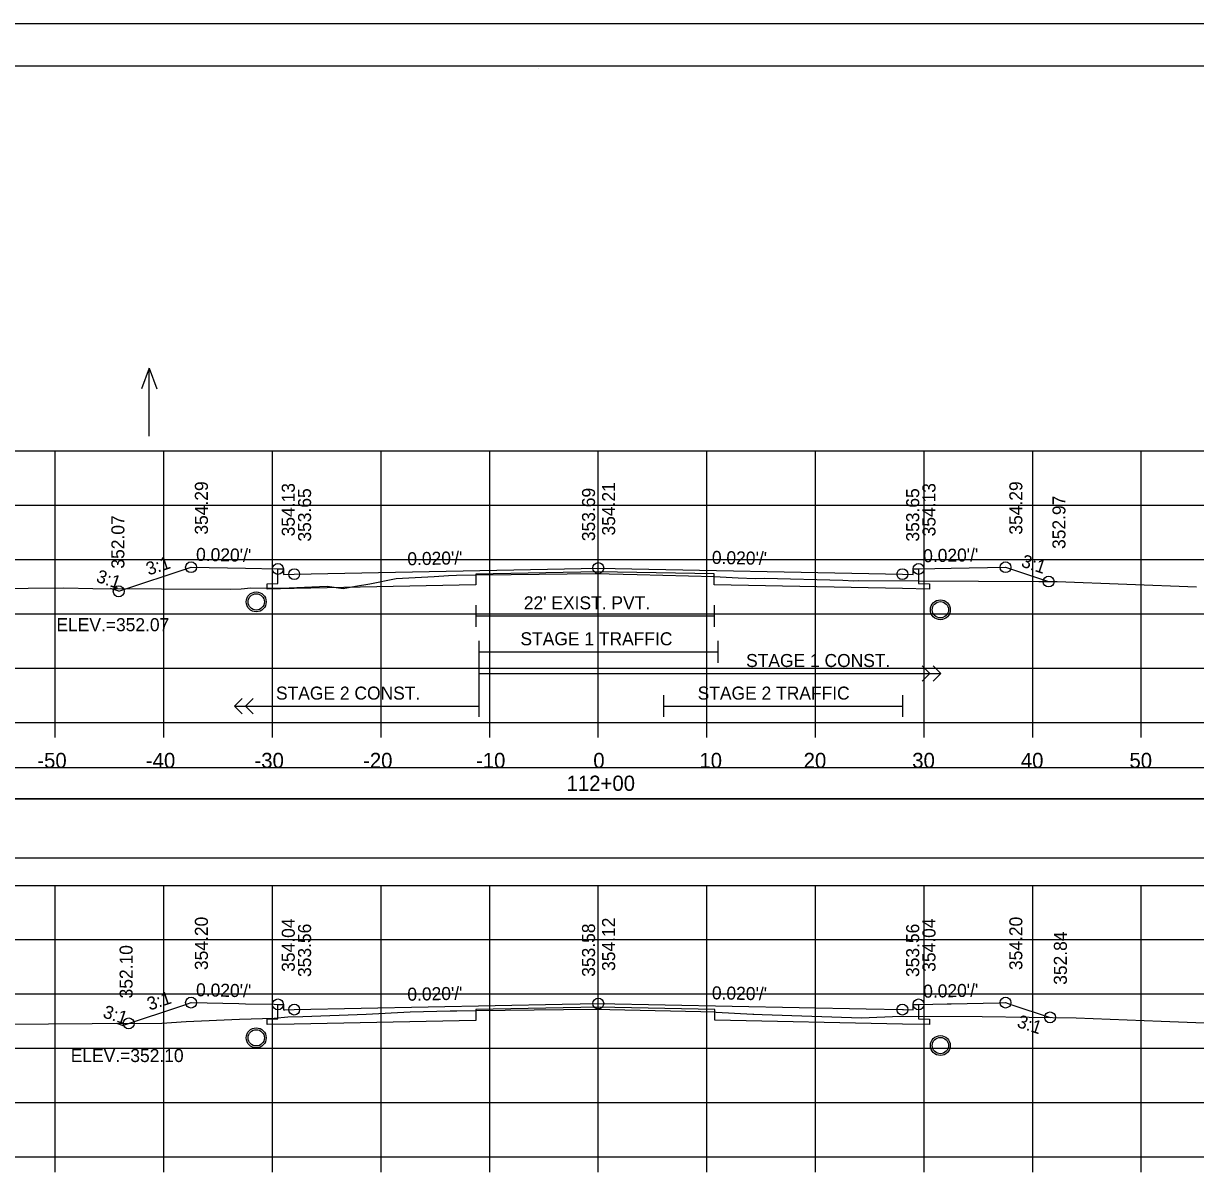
# Model space of a CAD drawing. Extents: x 1368122 to 1710785, y 373130 to 557566.
# Drawn here: x 1368635.9 to 1368743.9, y 375157.3 to 375263.7 of the extents above; entities that cross this region are included whole.
import ezdxf

# ---------------------------------------------------------------- set-up
doc = ezdxf.new("R2010")
doc.units = 0
for name, color, linetype in [('R_Alt Surface', 7, 'Continuous'), ('R_Axis', 7, 'Continuous'), ('R_Axis Annot', 7, 'Continuous'), ('R_Border', 7, 'Continuous'), ('R_Exist Surface', 7, 'Continuous'), ('R_Fin Surface', 7, 'Continuous'), ('R_Grid', 7, 'Continuous'), ('R_No Plot', 7, 'Continuous'), ('R_Striping', 7, 'Continuous'), ('R_Water', 7, 'Continuous'), ('R_Water Annot', 7, 'Continuous'), ('R_Xsect Elev', 7, 'Continuous'), ('R_Xsect Slope', 7, 'Continuous')]:
    doc.layers.add(name, color=color, linetype=linetype)

msp = doc.modelspace()

# ---------------------------------------------------------------- linework, layer by layer
at = {"layer": 'R_Alt Surface'}
for points in [[(1368718.38, 375213.48), (1368718.38, 375212.14), (1368719.38, 375212.12), (1368719.38, 375211.62), (1368716.88, 375211.67), (1368699.54, 375212.02), (1368699.54, 375213.02), (1368688.88, 375213.23), (1368677.59, 375213.01), (1368677.59, 375212.01), (1368660.88, 375211.67), (1368658.38, 375211.62), (1368658.38, 375212.12), (1368659.38, 375212.14), (1368659.38, 375213.48)], [(1368677.59, 375210.16), (1368677.59, 375208.16)], [(1368699.54, 375210.16), (1368699.54, 375208.16)], [(1368677.59, 375209.16), (1368699.54, 375209.16)], [(1368718.38, 375173.39), (1368718.38, 375172.05), (1368719.38, 375172.03), (1368719.38, 375171.53), (1368716.88, 375171.58), (1368699.61, 375171.93), (1368699.61, 375172.93), (1368688.88, 375173.14), (1368677.6, 375172.92), (1368677.6, 375171.92), (1368660.88, 375171.58), (1368658.38, 375171.53), (1368658.38, 375172.03), (1368659.38, 375172.05), (1368659.38, 375173.39)]]:
    msp.add_lwpolyline(points, dxfattribs=at)
for points in [[(1368539.73, 375192.34), (1368838.03, 375192.34), (1368838.03, 375195.16), (1368539.73, 375195.16)], [(1368539.73, 375186.88), (1368838.03, 375186.88), (1368838.03, 375192.29), (1368539.73, 375192.29)]]:
    msp.add_lwpolyline(points, close=True, dxfattribs=at)
at = {"layer": 'R_Axis'}
for p, q in [((1368538.88, 375199.35), (1368838.88, 375199.35)), ((1368638.88, 375197.95), (1368638.88, 375199.35)), ((1368648.88, 375197.95), (1368648.88, 375199.35)), ((1368658.88, 375197.95), (1368658.88, 375199.35)), ((1368668.88, 375197.95), (1368668.88, 375199.35)), ((1368678.88, 375197.95), (1368678.88, 375199.35)), ((1368688.88, 375197.95), (1368688.88, 375199.35)), ((1368698.88, 375197.95), (1368698.88, 375199.35)), ((1368708.88, 375197.95), (1368708.88, 375199.35)), ((1368718.88, 375197.95), (1368718.88, 375199.35)), ((1368728.88, 375197.95), (1368728.88, 375199.35)), ((1368738.88, 375197.95), (1368738.88, 375199.35)), ((1368538.88, 375159.35), (1368838.88, 375159.35)), ((1368638.88, 375157.95), (1368638.88, 375159.35)), ((1368648.88, 375157.95), (1368648.88, 375159.35)), ((1368658.88, 375157.95), (1368658.88, 375159.35)), ((1368668.88, 375157.95), (1368668.88, 375159.35)), ((1368678.88, 375157.95), (1368678.88, 375159.35)), ((1368688.88, 375157.95), (1368688.88, 375159.35)), ((1368698.88, 375157.95), (1368698.88, 375159.35)), ((1368708.88, 375157.95), (1368708.88, 375159.35)), ((1368718.88, 375157.95), (1368718.88, 375159.35)), ((1368728.88, 375157.95), (1368728.88, 375159.35)), ((1368738.88, 375157.95), (1368738.88, 375159.35))]:
    msp.add_line(p, q, dxfattribs=at)
at = {"layer": 'R_Border'}
for p, q in [((1368530.88, 375259.81), (1368847.06, 375259.81)), ((1368683.4, 375259.55), (1368683.4, 375259.55)), ((1368683.4, 375259.55), (1368683.4, 375259.55))]:
    msp.add_line(p, q, dxfattribs=at)
at = {"layer": 'R_Exist Surface'}
for points in [[(1368617.59, 375211.61), (1368636.38, 375211.72), (1368639.67, 375211.75), (1368642.33, 375211.68), (1368648.67, 375211.66), (1368655.02, 375211.63), (1368655.98, 375211.66), (1368656.89, 375211.74), (1368659.71, 375211.72), (1368663.9, 375211.9), (1368665.4, 375211.68), (1368666.53, 375211.9), (1368667.84, 375212.11), (1368670.28, 375212.61), (1368673.78, 375212.8), (1368675.09, 375212.88), (1368675.82, 375212.9), (1368677.59, 375212.93), (1368680.86, 375212.97), (1368688.58, 375213.05), (1368692.47, 375212.96), (1368699.54, 375212.8), (1368701.77, 375212.67), (1368703.33, 375212.59), (1368704.19, 375212.62), (1368711.39, 375212.44), (1368712.41, 375212.4), (1368712.81, 375212.42), (1368729.44, 375212.33), (1368731.13, 375212.31), (1368743.96, 375211.83)], [(1368630.6, 375171.56), (1368638.25, 375171.6), (1368642.28, 375171.62), (1368648.69, 375171.66), (1368650.94, 375171.8), (1368655.85, 375172.04), (1368659.04, 375172.12), (1368660.3, 375172.23), (1368661.67, 375172.28), (1368667.5, 375172.5), (1368671.57, 375172.71), (1368675.23, 375172.81), (1368675.86, 375172.81), (1368677.6, 375172.84), (1368685.69, 375172.92), (1368688.52, 375172.94), (1368698.31, 375172.72), (1368699.61, 375172.69), (1368699.73, 375172.68), (1368703.11, 375172.49), (1368703.2, 375172.49), (1368703.97, 375172.47), (1368713.11, 375172.14), (1368716.67, 375172.3), (1368724.22, 375172.26), (1368732.87, 375172.16), (1368740.7, 375171.86), (1368747.9, 375171.57)]]:
    msp.add_lwpolyline(points, dxfattribs=at)
at = {"layer": 'R_Fin Surface'}
for p, q in [((1368644.72, 375211.42), (1368643.97, 375211.67)), ((1368645.08, 375171.45), (1368644.54, 375171.63))]:
    msp.add_line(p, q, dxfattribs=at)
for points in [[(1368644.72, 375211.42), (1368651.38, 375213.64), (1368656.38, 375213.54), (1368659.38, 375213.48), (1368659.88, 375213.48), (1368659.88, 375212.98), (1368660.88, 375213), (1368688.88, 375213.56), (1368716.88, 375213), (1368717.88, 375212.98), (1368717.88, 375213.48), (1368718.38, 375213.48), (1368721.38, 375213.54), (1368726.38, 375213.64), (1368730.35, 375212.32)], [(1368645.08, 375171.45), (1368650.7, 375173.33), (1368651.38, 375173.55), (1368655.78, 375173.46), (1368656.38, 375173.45), (1368659.02, 375173.4), (1368659.38, 375173.39), (1368659.44, 375173.39), (1368659.88, 375173.39), (1368659.88, 375172.95), (1368659.88, 375172.89), (1368660, 375172.89), (1368660.88, 375172.91), (1368685.54, 375173.41), (1368688.88, 375173.47), (1368713.54, 375172.98), (1368716.88, 375172.91), (1368717, 375172.91), (1368717.88, 375172.89), (1368717.88, 375173.33), (1368717.88, 375173.39), (1368717.94, 375173.39), (1368718.38, 375173.39), (1368721.02, 375173.45), (1368721.38, 375173.45), (1368725.78, 375173.54), (1368726.38, 375173.55), (1368726.86, 375173.39), (1368730.48, 375172.19)]]:
    msp.add_lwpolyline(points, dxfattribs=at)
at = {"layer": 'R_Grid'}
for p, q in [((1368538.88, 375224.35), (1368838.88, 375224.35)), ((1368638.88, 375199.35), (1368638.88, 375224.35)), ((1368648.88, 375199.35), (1368648.88, 375224.35)), ((1368658.88, 375199.35), (1368658.88, 375224.35)), ((1368668.88, 375199.35), (1368668.88, 375224.35)), ((1368678.88, 375199.35), (1368678.88, 375224.35)), ((1368688.88, 375199.35), (1368688.88, 375224.35)), ((1368698.88, 375199.35), (1368698.88, 375224.35)), ((1368708.88, 375199.35), (1368708.88, 375224.35)), ((1368718.88, 375199.35), (1368718.88, 375224.35)), ((1368728.88, 375199.35), (1368728.88, 375224.35)), ((1368738.88, 375199.35), (1368738.88, 375224.35)), ((1368538.88, 375219.35), (1368838.88, 375219.35)), ((1368538.88, 375214.35), (1368838.88, 375214.35)), ((1368538.88, 375209.35), (1368838.88, 375209.35)), ((1368538.88, 375204.35), (1368838.88, 375204.35)), ((1368538.88, 375199.35), (1368838.88, 375199.35)), ((1368538.88, 375184.35), (1368838.88, 375184.35)), ((1368638.88, 375159.35), (1368638.88, 375184.35)), ((1368648.88, 375159.35), (1368648.88, 375184.35)), ((1368658.88, 375159.35), (1368658.88, 375184.35)), ((1368668.88, 375159.35), (1368668.88, 375184.35)), ((1368678.88, 375159.35), (1368678.88, 375184.35)), ((1368688.88, 375159.35), (1368688.88, 375184.35)), ((1368698.88, 375159.35), (1368698.88, 375184.35)), ((1368708.88, 375159.35), (1368708.88, 375184.35)), ((1368718.88, 375159.35), (1368718.88, 375184.35)), ((1368728.88, 375159.35), (1368728.88, 375184.35)), ((1368738.88, 375159.35), (1368738.88, 375184.35)), ((1368538.88, 375179.35), (1368838.88, 375179.35)), ((1368538.88, 375174.35), (1368838.88, 375174.35)), ((1368538.88, 375169.35), (1368838.88, 375169.35)), ((1368538.88, 375164.35), (1368838.88, 375164.35)), ((1368538.88, 375159.35), (1368838.88, 375159.35))]:
    msp.add_line(p, q, dxfattribs=at)
at = {"layer": 'R_No Plot'}
msp.add_line((1368518.48, 375263.71), (1368851.81, 375263.71), dxfattribs=at)
for points in [[(1368518.47, 375263.71), (1368851.81, 375263.71), (1368851.81, 375050.37), (1368518.47, 375050.37)], [(1368764.8, 375259.81), (1368784.42, 375259.81), (1368784.42, 375249.93), (1368800.53, 375249.93), (1368823.73, 375249.93), (1368823.85, 375221.77), (1368847.06, 375221.77), (1368847.06, 375054.35), (1368530.88, 375054.35), (1368530.88, 375259.81)]]:
    msp.add_lwpolyline(points, close=True, dxfattribs=at)
for centre, radius in [((1368651.38, 375213.64), 0.5), ((1368659.38, 375213.48), 0.5), ((1368688.88, 375213.56), 0.5), ((1368718.38, 375213.48), 0.5), ((1368726.38, 375213.64), 0.5), ((1368660.88, 375213), 0.5), ((1368716.88, 375213), 0.5), ((1368730.35, 375212.32), 0.5), ((1368644.72, 375211.42), 0.5), ((1368657.38, 375210.45), 0.917), ((1368720.38, 375209.72), 0.917), ((1368651.38, 375173.55), 0.5), ((1368659.38, 375173.39), 0.5), ((1368688.88, 375173.47), 0.5), ((1368718.38, 375173.39), 0.5), ((1368726.38, 375173.55), 0.5), ((1368660.88, 375172.91), 0.5), ((1368716.88, 375172.91), 0.5), ((1368645.64, 375171.64), 0.5), ((1368730.48, 375172.19), 0.5), ((1368657.38, 375170.31), 0.917), ((1368720.38, 375169.6), 0.917)]:
    msp.add_circle(centre, radius, dxfattribs=at)
at = {"layer": 'R_Striping'}
for p, q in [((1368719.42, 375203.85), (1368718.71, 375204.56)), ((1368720.42, 375203.85), (1368719.71, 375204.56)), ((1368718.71, 375203.14), (1368719.42, 375203.85)), ((1368719.71, 375203.14), (1368720.42, 375203.85)), ((1368655.38, 375200.85), (1368656.09, 375201.56)), ((1368655.38, 375200.85), (1368677.88, 375200.85)), ((1368656.09, 375200.14), (1368655.38, 375200.85)), ((1368656.38, 375200.85), (1368657.09, 375201.56)), ((1368657.09, 375200.14), (1368656.38, 375200.85))]:
    msp.add_line(p, q, dxfattribs=at)
for points in [[(1368677.88, 375206.85), (1368677.88, 375199.85)], [(1368699.88, 375206.85), (1368699.88, 375204.85)], [(1368677.88, 375205.85), (1368699.88, 375205.85)], [(1368677.88, 375203.85), (1368720.42, 375203.85)], [(1368694.88, 375201.85), (1368694.88, 375199.85)], [(1368694.88, 375200.85), (1368716.88, 375200.85)], [(1368716.88, 375201.85), (1368716.88, 375199.85)]]:
    msp.add_lwpolyline(points, dxfattribs=at)
at = {"layer": 'R_Water'}
for centre in [(1368657.38, 375210.45), (1368720.38, 375209.72), (1368657.38, 375170.31), (1368720.38, 375169.6)]:
    msp.add_circle(centre, 0.75, dxfattribs=at)
at = {"layer": 'R_Water Annot'}
for p, q in [((1368647.52, 375231.98), (1368646.82, 375230.06)), ((1368647.52, 375225.7), (1368647.52, 375231.98)), ((1368647.52, 375231.98), (1368648.22, 375230.06))]:
    msp.add_line(p, q, dxfattribs=at)
at = {"layer": 'R_Xsect Elev'}
for p, q in [((1368688.88, 375213.04), (1368688.88, 375223.04)), ((1368688.88, 375172.93), (1368688.88, 375182.93))]:
    msp.add_line(p, q, dxfattribs=at)

# ---------------------------------------------------------------- texts
at = {"layer": 'R_Axis Annot'}
for s, p in [('-50', (1368637.22, 375195.15)), ('-40', (1368647.22, 375195.15)), ('-30', (1368657.22, 375195.15)), ('-20', (1368667.22, 375195.15)), ('-10', (1368677.62, 375195.15)), ('0', (1368688.42, 375195.15)), ('10', (1368698.19, 375195.15)), ('20', (1368707.79, 375195.15)), ('30', (1368717.79, 375195.15)), ('40', (1368727.79, 375195.15)), ('50', (1368737.79, 375195.15)), ('112+00', (1368685.96, 375193.05))]:
    msp.add_text(s, height=1.4, dxfattribs=at).set_placement(p)
at = {"layer": 'R_Striping'}
for s, p in [('STAGE 1 TRAFFIC', (1368681.71, 375206.45)), ('STAGE 1 CONST.', (1368702.49, 375204.45)), ('STAGE 2 CONST.', (1368659.2, 375201.45)), ('STAGE 2 TRAFFIC', (1368698.03, 375201.45))]:
    msp.add_text(s, height=1.2, dxfattribs=at).set_placement(p)
at = {"layer": 'R_Water'}
msp.add_text("22' EXIST. PVT.", height=1.2, dxfattribs=at).set_placement((1368682.02, 375209.76))
at = {"layer": 'R_Xsect Elev'}
for s, p in [('354.29', (1368652.93, 375216.64)), ('354.13', (1368660.93, 375216.48)), ('354.21', (1368690.43, 375216.56)), ('354.13', (1368719.93, 375216.48)), ('354.29', (1368727.93, 375216.64)), ('353.65', (1368662.43, 375216)), ('353.69', (1368688.58, 375216.04)), ('353.65', (1368718.43, 375216)), ('352.97', (1368731.9, 375215.32)), ('352.07', (1368645.24, 375213.51)), ('354.20', (1368652.93, 375176.55)), ('354.20', (1368727.93, 375176.55)), ('354.04', (1368660.93, 375176.39)), ('353.56', (1368662.43, 375175.91)), ('353.58', (1368688.58, 375175.93)), ('354.12', (1368690.43, 375176.47)), ('353.56', (1368718.43, 375175.91)), ('354.04', (1368719.93, 375176.39)), ('352.84', (1368732.03, 375175.19)), ('352.10', (1368646, 375173.94))]:
    msp.add_text(s, height=1.2, rotation=90, dxfattribs=at).set_placement(p)
for s, p in [('ELEV.=352.07', (1368638.98, 375207.75)), ('ELEV.=352.10', (1368640.3, 375168.08))]:
    msp.add_text(s, height=1.2, dxfattribs=at).set_placement(p)
at = {"layer": 'R_Xsect Slope'}
for s, rotation, p in [("0.020'/'", 358.8542, (1368651.83, 375214.23)), ("0.020'/'", 1.1458, (1368671.31, 375213.81)), ("0.020'/'", 358.8542, (1368699.33, 375213.95)), ("0.020'/'", 1.1458, (1368718.81, 375214.09)), ('3:1', 18.4349, (1368647.47, 375212.87)), ('3:1', 341.5651, (1368727.74, 375213.72)), ('3:1', 341.5651, (1368642.56, 375212.32)), ("0.020'/'", 358.8542, (1368651.83, 375174.14)), ("0.020'/'", 1.1458, (1368671.31, 375173.72)), ("0.020'/'", 358.8542, (1368699.33, 375173.86)), ("0.020'/'", 1.1458, (1368718.81, 375174)), ('3:1', 18.4349, (1368647.56, 375172.81)), ('3:1', 341.5651, (1368643.18, 375172.22)), ('3:1', 341.5651, (1368727.36, 375171.33))]:
    msp.add_text(s, height=1.2, rotation=rotation, dxfattribs=at).set_placement(p)

doc.saveas('drawing.dxf')
